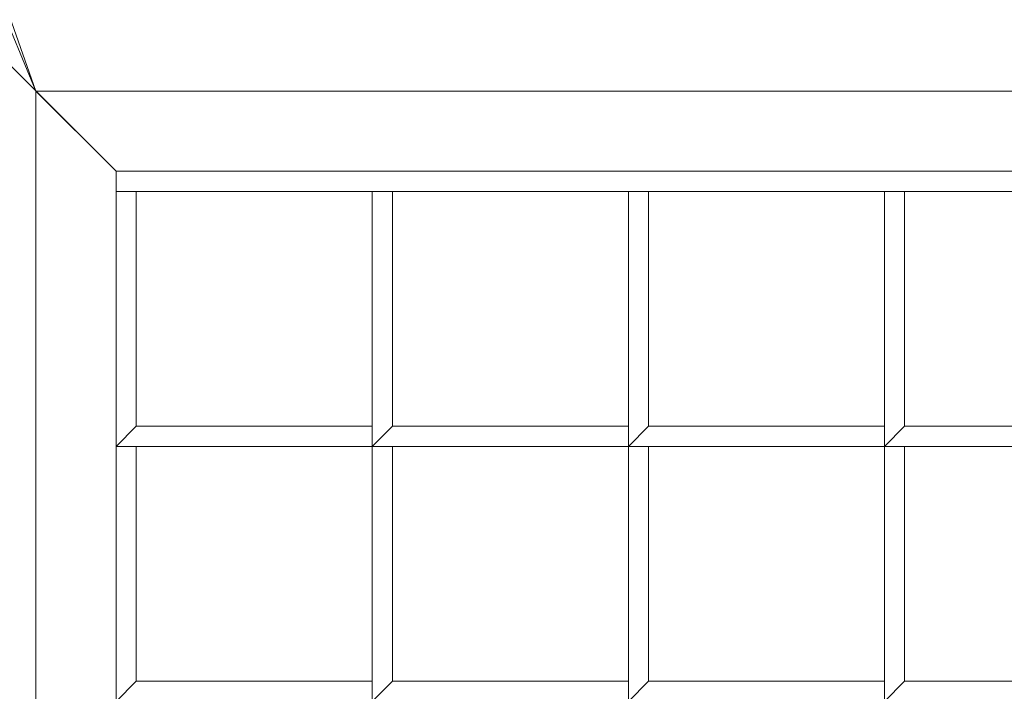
# Model space of a CAD drawing. Header units: inches. Extents: x 15 to 638, y -384 to 556.
# Tile 263 of 656: x 58.2 to 61.26, y 373.76 to 375.85. Entities that reach past the tile are written whole.
import ezdxf

# ---------------------------------------------------------------- set-up
doc = ezdxf.new("R2010")
doc.units = ezdxf.units.IN
doc.header["$MEASUREMENT"] = 0
for name, color, linetype, lineweight in [('A-CLNG', 13, 'Continuous', 9), ('A-FLOR', 192, 'Continuous', 9), ('A-ROOF', 132, 'Continuous', 9), ('M-EQPM', 90, 'Continuous', 9)]:
    doc.layers.add(name, color=color, linetype=linetype, lineweight=lineweight)

# ---------------------------------------------------------------- blocks, each defined once
blk = doc.blocks.new('Air Grill - 8_ x 16_-5608466-_3D_')
at = {"layer": 'M-EQPM'}
mesh = blk.add_polyface(dxfattribs=at)
corners = [(5.5, 9.5, 96), (-5.5, 9.5, 96), (-5.5, -9.5, 96), (5.5, -9.5, 96), (4, -8, 96), (-4, -8, 96), (-4, 8, 96), (4, 8, 96)]
mesh.append_faces([[corners[k] for k in face] for face in [(2, 5, 6, 1), (1, 6, 7, 0)]], dxfattribs={"vtx0": -1, "vtx2": -1})
mesh.append_faces([[corners[k] for k in face] for face in [(4, 5, 2, 3), (7, 4, 3, 0)]], dxfattribs={"vtx1": -1, "vtx3": -1})
mesh = blk.add_polyface(dxfattribs=at)
corners = [(5, -9, 95.75), (-5, -9, 95.75), (-5, 9, 95.75), (5, 9, 95.75), (4, 8, 95.75), (-4, 8, 95.75), (-4, -8, 95.75), (4, -8, 95.75)]
mesh.append_faces([[corners[k] for k in face] for face in [(2, 5, 6, 1), (1, 6, 7, 0)]], dxfattribs={"vtx0": -1, "vtx2": -1})
mesh.append_faces([[corners[k] for k in face] for face in [(4, 5, 2, 3), (7, 4, 3, 0)]], dxfattribs={"vtx1": -1, "vtx3": -1})
mesh = blk.add_polyface(dxfattribs=at)
corners = [(4.25, 8.25, 100), (-4.25, 8.25, 100), (-4.25, -8.25, 100), (4.25, -8.25, 100), (4, 8, 100), (4, -8, 100), (-4, -8, 100), (-4, 8, 100)]
mesh.append_faces([[corners[k] for k in face] for face in [(1, 7, 4, 0), (0, 4, 5, 3)]], dxfattribs={"vtx0": -1, "vtx2": -1})
mesh.append_faces([[corners[k] for k in face] for face in [(6, 7, 1, 2), (5, 6, 2, 3)]], dxfattribs={"vtx1": -1, "vtx3": -1})
mesh = blk.add_polyface(dxfattribs=at)
corners = [(4.25, 8.25, 96), (4.25, -8.25, 96), (-4.25, -8.25, 96), (-4.25, 8.25, 96), (4, 8, 96), (-4, 8, 96), (-4, -8, 96), (4, -8, 96)]
mesh.append_faces([[corners[k] for k in face] for face in [(2, 6, 7, 1), (1, 7, 4, 0)]], dxfattribs={"vtx0": -1, "vtx2": -1})
mesh.append_faces([[corners[k] for k in face] for face in [(5, 6, 2, 3), (4, 5, 3, 0)]], dxfattribs={"vtx1": -1, "vtx3": -1})
mesh = blk.add_polyface(dxfattribs=at)
corners = [(4.25, 8.25, 100), (4.25, 8.25, 96), (-4.25, 8.25, 96), (-4.25, 8.25, 100)]
mesh.append_faces([[corners[k] for k in face] for face in [(0, 1, 2, 3)]])
mesh = blk.add_polyface(dxfattribs=at)
corners = [(4.25, -8.25, 100), (4.25, -8.25, 96), (4.25, 8.25, 96), (4.25, 8.25, 100)]
mesh.append_faces([[corners[k] for k in face] for face in [(0, 1, 2, 3)]])
mesh = blk.add_polyface(dxfattribs=at)
corners = [(-4, -8, 96.75), (4, -8, 96.75), (4, 8, 96.75), (3.9375, 8, 96.75), (3.9375, -7.9375, 96.75), (-4, -7.9375, 96.75)]
mesh.append_faces([[corners[k] for k in face] for face in [(2, 3, 4, 1)]], dxfattribs={"vtx2": -1})
mesh.append_faces([[corners[k] for k in face] for face in [(4, 5, 0, 1)]], dxfattribs={"vtx3": -1})
mesh = blk.add_polyface(dxfattribs=at)
corners = [(-4, -8, 96), (-4, -7.9375, 96), (3.9375, -7.9375, 96), (3.9375, 8, 96), (4, 8, 96), (4, -8, 96)]
mesh.append_faces([[corners[k] for k in face] for face in [(0, 1, 2, 5)]], dxfattribs={"vtx2": -1})
mesh.append_faces([[corners[k] for k in face] for face in [(2, 3, 4, 5)]], dxfattribs={"vtx3": -1})
mesh = blk.add_polyface(dxfattribs=at)
corners = [(-4, 8, 95.75), (4, 8, 95.75), (4, 8, 96), (-4, 8, 96)]
mesh.append_faces([[corners[k] for k in face] for face in [(0, 1, 2, 3)]])
mesh = blk.add_polyface(dxfattribs=at)
corners = [(-4, 8, 100), (-4, 8, 96), (4, 8, 96), (4, 8, 100)]
mesh.append_faces([[corners[k] for k in face] for face in [(0, 1, 2, 3)]])
mesh = blk.add_polyface(dxfattribs=at)
corners = [(2.35, 8, 97), (2.35, 7.2031, 97), (2.4125, 7.2031, 97), (2.4125, 7.9375, 97), (3.1437, 7.9375, 97), (3.1437, 8, 97)]
mesh.append_faces([[corners[k] for k in face] for face in [(1, 2, 3, 0)]], dxfattribs={"vtx2": -1})
mesh.append_faces([[corners[k] for k in face] for face in [(3, 4, 5, 0)]], dxfattribs={"vtx3": -1})
mesh = blk.add_polyface(dxfattribs=at)
corners = [(2.35, 8, 96), (3.1437, 8, 96), (3.1437, 7.9375, 96), (2.4125, 7.9375, 96), (2.4125, 7.2031, 96), (2.35, 7.2031, 96)]
mesh.append_faces([[corners[k] for k in face] for face in [(1, 2, 3, 0)]], dxfattribs={"vtx2": -1})
mesh.append_faces([[corners[k] for k in face] for face in [(3, 4, 5, 0)]], dxfattribs={"vtx3": -1})
mesh = blk.add_polyface(dxfattribs=at)
corners = [(3.1437, 8, 97), (3.1437, 8, 96), (2.35, 8, 96), (2.35, 8, 97)]
mesh.append_faces([[corners[k] for k in face] for face in [(0, 1, 2, 3)]])
mesh = blk.add_polyface(dxfattribs=at)
corners = [(3.1437, 7.9375, 97), (3.1437, 7.9375, 96), (3.1437, 8, 96), (3.1437, 8, 97)]
mesh.append_faces([[corners[k] for k in face] for face in [(0, 1, 2, 3)]])
mesh = blk.add_polyface(dxfattribs=at)
corners = [(3.1437, 8, 97), (3.1437, 7.2031, 97), (3.2063, 7.2031, 97), (3.2063, 7.9375, 97), (3.9375, 7.9375, 97), (3.9375, 8, 97)]
mesh.append_faces([[corners[k] for k in face] for face in [(1, 2, 3, 0)]], dxfattribs={"vtx2": -1})
mesh.append_faces([[corners[k] for k in face] for face in [(3, 4, 5, 0)]], dxfattribs={"vtx3": -1})
mesh = blk.add_polyface(dxfattribs=at)
corners = [(3.1437, 8, 96), (3.9375, 8, 96), (3.9375, 7.9375, 96), (3.2063, 7.9375, 96), (3.2063, 7.2031, 96), (3.1437, 7.2031, 96)]
mesh.append_faces([[corners[k] for k in face] for face in [(1, 2, 3, 0)]], dxfattribs={"vtx2": -1})
mesh.append_faces([[corners[k] for k in face] for face in [(3, 4, 5, 0)]], dxfattribs={"vtx3": -1})
mesh = blk.add_polyface(dxfattribs=at)
corners = [(3.1437, 8, 97), (3.1437, 8, 96), (3.1437, 7.2031, 96), (3.1437, 7.2031, 97)]
mesh.append_faces([[corners[k] for k in face] for face in [(0, 1, 2, 3)]])
mesh = blk.add_polyface(dxfattribs=at)
corners = [(3.9375, 8, 97), (3.9375, 8, 96), (3.1437, 8, 96), (3.1437, 8, 97)]
mesh.append_faces([[corners[k] for k in face] for face in [(0, 1, 2, 3)]])
mesh = blk.add_polyface(dxfattribs=at)
corners = [(3.9375, 7.9375, 97), (3.9375, 7.9375, 96), (3.9375, 8, 96), (3.9375, 8, 97)]
mesh.append_faces([[corners[k] for k in face] for face in [(0, 1, 2, 3)]])
mesh = blk.add_polyface(dxfattribs=at)
corners = [(3.9375, 8, 96.75), (3.9375, 8, 96), (3.9375, -7.9375, 96), (3.9375, -7.9375, 96.75)]
mesh.append_faces([[corners[k] for k in face] for face in [(0, 1, 2, 3)]])
mesh = blk.add_polyface(dxfattribs=at)
corners = [(4, 8, 96.75), (4, 8, 96), (3.9375, 8, 96), (3.9375, 8, 96.75)]
mesh.append_faces([[corners[k] for k in face] for face in [(0, 1, 2, 3)]])
mesh = blk.add_polyface(dxfattribs=at)
corners = [(4, -8, 96.75), (4, -8, 96), (4, 8, 96), (4, 8, 96.75)]
mesh.append_faces([[corners[k] for k in face] for face in [(0, 1, 2, 3)]])
mesh = blk.add_polyface(dxfattribs=at)
corners = [(4, 8, 95.75), (4, -8, 95.75), (4, -8, 96), (4, 8, 96)]
mesh.append_faces([[corners[k] for k in face] for face in [(0, 1, 2, 3)]])
mesh = blk.add_polyface(dxfattribs=at)
corners = [(4, 8, 100), (4, 8, 96), (4, -8, 96), (4, -8, 100)]
mesh.append_faces([[corners[k] for k in face] for face in [(0, 1, 2, 3)]])
mesh = blk.add_polyface(dxfattribs=at)
corners = [(2.4125, 7.2031, 97), (2.4125, 7.2031, 96), (2.4125, 7.9375, 96), (2.4125, 7.9375, 97)]
mesh.append_faces([[corners[k] for k in face] for face in [(0, 1, 2, 3)]])
mesh = blk.add_polyface(dxfattribs=at)
corners = [(2.4125, 7.9375, 97), (2.4125, 7.9375, 96), (3.1437, 7.9375, 96), (3.1437, 7.9375, 97)]
mesh.append_faces([[corners[k] for k in face] for face in [(0, 1, 2, 3)]])
mesh = blk.add_polyface(dxfattribs=at)
corners = [(3.2063, 7.2031, 97), (3.2063, 7.2031, 96), (3.2063, 7.9375, 96), (3.2063, 7.9375, 97)]
mesh.append_faces([[corners[k] for k in face] for face in [(0, 1, 2, 3)]])
mesh = blk.add_polyface(dxfattribs=at)
corners = [(3.2063, 7.9375, 97), (3.2063, 7.9375, 96), (3.9375, 7.9375, 96), (3.9375, 7.9375, 97)]
mesh.append_faces([[corners[k] for k in face] for face in [(0, 1, 2, 3)]])
mesh = blk.add_polyface(dxfattribs=at)
corners = [(2.35, 7.2031, 97), (2.35, 6.4063, 97), (2.4125, 6.4063, 97), (2.4125, 7.1406, 97), (3.1437, 7.1406, 97), (3.1437, 7.2031, 97)]
mesh.append_faces([[corners[k] for k in face] for face in [(1, 2, 3, 0)]], dxfattribs={"vtx2": -1})
mesh.append_faces([[corners[k] for k in face] for face in [(3, 4, 5, 0)]], dxfattribs={"vtx3": -1})
mesh = blk.add_polyface(dxfattribs=at)
corners = [(2.35, 7.2031, 96), (3.1437, 7.2031, 96), (3.1437, 7.1406, 96), (2.4125, 7.1406, 96), (2.4125, 6.4063, 96), (2.35, 6.4063, 96)]
mesh.append_faces([[corners[k] for k in face] for face in [(1, 2, 3, 0)]], dxfattribs={"vtx2": -1})
mesh.append_faces([[corners[k] for k in face] for face in [(3, 4, 5, 0)]], dxfattribs={"vtx3": -1})
mesh = blk.add_polyface(dxfattribs=at)
corners = [(3.1437, 7.2031, 97), (3.1437, 7.2031, 96), (2.35, 7.2031, 96), (2.35, 7.2031, 97)]
mesh.append_faces([[corners[k] for k in face] for face in [(0, 1, 2, 3)]])
mesh = blk.add_polyface(dxfattribs=at)
corners = [(2.35, 7.2031, 97), (2.35, 7.2031, 96), (2.4125, 7.2031, 96), (2.4125, 7.2031, 97)]
mesh.append_faces([[corners[k] for k in face] for face in [(0, 1, 2, 3)]])
mesh = blk.add_polyface(dxfattribs=at)
corners = [(3.1437, 7.1406, 97), (3.1437, 7.1406, 96), (3.1437, 7.2031, 96), (3.1437, 7.2031, 97)]
mesh.append_faces([[corners[k] for k in face] for face in [(0, 1, 2, 3)]])
mesh = blk.add_polyface(dxfattribs=at)
corners = [(3.1437, 7.2031, 97), (3.1437, 6.4063, 97), (3.2063, 6.4063, 97), (3.2063, 7.1406, 97), (3.9375, 7.1406, 97), (3.9375, 7.2031, 97)]
mesh.append_faces([[corners[k] for k in face] for face in [(1, 2, 3, 0)]], dxfattribs={"vtx2": -1})
mesh.append_faces([[corners[k] for k in face] for face in [(3, 4, 5, 0)]], dxfattribs={"vtx3": -1})
mesh = blk.add_polyface(dxfattribs=at)
corners = [(3.1437, 7.2031, 96), (3.9375, 7.2031, 96), (3.9375, 7.1406, 96), (3.2063, 7.1406, 96), (3.2063, 6.4063, 96), (3.1437, 6.4063, 96)]
mesh.append_faces([[corners[k] for k in face] for face in [(1, 2, 3, 0)]], dxfattribs={"vtx2": -1})
mesh.append_faces([[corners[k] for k in face] for face in [(3, 4, 5, 0)]], dxfattribs={"vtx3": -1})
mesh = blk.add_polyface(dxfattribs=at)
corners = [(3.1437, 7.2031, 97), (3.1437, 7.2031, 96), (3.1437, 6.4063, 96), (3.1437, 6.4063, 97)]
mesh.append_faces([[corners[k] for k in face] for face in [(0, 1, 2, 3)]])
mesh = blk.add_polyface(dxfattribs=at)
corners = [(3.9375, 7.2031, 97), (3.9375, 7.2031, 96), (3.1437, 7.2031, 96), (3.1437, 7.2031, 97)]
mesh.append_faces([[corners[k] for k in face] for face in [(0, 1, 2, 3)]])
mesh = blk.add_polyface(dxfattribs=at)
corners = [(3.1437, 7.2031, 97), (3.1437, 7.2031, 96), (3.2063, 7.2031, 96), (3.2063, 7.2031, 97)]
mesh.append_faces([[corners[k] for k in face] for face in [(0, 1, 2, 3)]])
mesh = blk.add_polyface(dxfattribs=at)
corners = [(3.9375, 7.1406, 97), (3.9375, 7.1406, 96), (3.9375, 7.2031, 96), (3.9375, 7.2031, 97)]
mesh.append_faces([[corners[k] for k in face] for face in [(0, 1, 2, 3)]])
mesh = blk.add_polyface(dxfattribs=at)
corners = [(2.4125, 6.4063, 97), (2.4125, 6.4063, 96), (2.4125, 7.1406, 96), (2.4125, 7.1406, 97)]
mesh.append_faces([[corners[k] for k in face] for face in [(0, 1, 2, 3)]])
mesh = blk.add_polyface(dxfattribs=at)
corners = [(2.4125, 7.1406, 97), (2.4125, 7.1406, 96), (3.1437, 7.1406, 96), (3.1437, 7.1406, 97)]
mesh.append_faces([[corners[k] for k in face] for face in [(0, 1, 2, 3)]])
mesh = blk.add_polyface(dxfattribs=at)
corners = [(3.2063, 6.4063, 97), (3.2063, 6.4063, 96), (3.2063, 7.1406, 96), (3.2063, 7.1406, 97)]
mesh.append_faces([[corners[k] for k in face] for face in [(0, 1, 2, 3)]])
mesh = blk.add_polyface(dxfattribs=at)
corners = [(3.2063, 7.1406, 97), (3.2063, 7.1406, 96), (3.9375, 7.1406, 96), (3.9375, 7.1406, 97)]
mesh.append_faces([[corners[k] for k in face] for face in [(0, 1, 2, 3)]])
mesh = blk.add_polyface(dxfattribs=at)
corners = [(2.35, 6.4063, 97), (2.35, 6.4063, 96), (2.4125, 6.4063, 96), (2.4125, 6.4063, 97)]
mesh.append_faces([[corners[k] for k in face] for face in [(0, 1, 2, 3)]])
mesh = blk.add_polyface(dxfattribs=at)
corners = [(2.35, 6.4063, 97), (2.35, 5.6094, 97), (2.4125, 5.6094, 97), (2.4125, 6.3437, 97), (3.1437, 6.3437, 97), (3.1437, 6.4063, 97)]
mesh.append_faces([[corners[k] for k in face] for face in [(1, 2, 3, 0)]], dxfattribs={"vtx2": -1})
mesh.append_faces([[corners[k] for k in face] for face in [(3, 4, 5, 0)]], dxfattribs={"vtx3": -1})
mesh = blk.add_polyface(dxfattribs=at)
corners = [(2.35, 6.4063, 96), (3.1437, 6.4063, 96), (3.1437, 6.3437, 96), (2.4125, 6.3437, 96), (2.4125, 5.6094, 96), (2.35, 5.6094, 96)]
mesh.append_faces([[corners[k] for k in face] for face in [(1, 2, 3, 0)]], dxfattribs={"vtx2": -1})
mesh.append_faces([[corners[k] for k in face] for face in [(3, 4, 5, 0)]], dxfattribs={"vtx3": -1})
mesh = blk.add_polyface(dxfattribs=at)
corners = [(3.1437, 6.4063, 97), (3.1437, 6.4063, 96), (2.35, 6.4063, 96), (2.35, 6.4063, 97)]
mesh.append_faces([[corners[k] for k in face] for face in [(0, 1, 2, 3)]])
mesh = blk.add_polyface(dxfattribs=at)
corners = [(3.1437, 6.4063, 97), (3.1437, 6.4063, 96), (3.2063, 6.4063, 96), (3.2063, 6.4063, 97)]
mesh.append_faces([[corners[k] for k in face] for face in [(0, 1, 2, 3)]])
mesh = blk.add_polyface(dxfattribs=at)
corners = [(3.1437, 6.3437, 97), (3.1437, 6.3437, 96), (3.1437, 6.4063, 96), (3.1437, 6.4063, 97)]
mesh.append_faces([[corners[k] for k in face] for face in [(0, 1, 2, 3)]])
mesh = blk.add_polyface(dxfattribs=at)
corners = [(3.1437, 6.4063, 97), (3.1437, 5.6094, 97), (3.2063, 5.6094, 97), (3.2063, 6.3437, 97), (3.9375, 6.3437, 97), (3.9375, 6.4063, 97)]
mesh.append_faces([[corners[k] for k in face] for face in [(1, 2, 3, 0)]], dxfattribs={"vtx2": -1})
mesh.append_faces([[corners[k] for k in face] for face in [(3, 4, 5, 0)]], dxfattribs={"vtx3": -1})
mesh = blk.add_polyface(dxfattribs=at)
corners = [(3.1437, 6.4063, 96), (3.9375, 6.4063, 96), (3.9375, 6.3437, 96), (3.2063, 6.3437, 96), (3.2063, 5.6094, 96), (3.1437, 5.6094, 96)]
mesh.append_faces([[corners[k] for k in face] for face in [(1, 2, 3, 0)]], dxfattribs={"vtx2": -1})
mesh.append_faces([[corners[k] for k in face] for face in [(3, 4, 5, 0)]], dxfattribs={"vtx3": -1})
mesh = blk.add_polyface(dxfattribs=at)
corners = [(3.1437, 6.4063, 97), (3.1437, 6.4063, 96), (3.1437, 5.6094, 96), (3.1437, 5.6094, 97)]
mesh.append_faces([[corners[k] for k in face] for face in [(0, 1, 2, 3)]])
mesh = blk.add_polyface(dxfattribs=at)
corners = [(3.9375, 6.4063, 97), (3.9375, 6.4063, 96), (3.1437, 6.4063, 96), (3.1437, 6.4063, 97)]
mesh.append_faces([[corners[k] for k in face] for face in [(0, 1, 2, 3)]])
mesh = blk.add_polyface(dxfattribs=at)
corners = [(3.9375, 6.3437, 97), (3.9375, 6.3437, 96), (3.9375, 6.4063, 96), (3.9375, 6.4063, 97)]
mesh.append_faces([[corners[k] for k in face] for face in [(0, 1, 2, 3)]])
mesh = blk.add_polyface(dxfattribs=at)
corners = [(2.4125, 5.6094, 97), (2.4125, 5.6094, 96), (2.4125, 6.3437, 96), (2.4125, 6.3437, 97)]
mesh.append_faces([[corners[k] for k in face] for face in [(0, 1, 2, 3)]])
mesh = blk.add_polyface(dxfattribs=at)
corners = [(2.4125, 6.3437, 97), (2.4125, 6.3437, 96), (3.1437, 6.3437, 96), (3.1437, 6.3437, 97)]
mesh.append_faces([[corners[k] for k in face] for face in [(0, 1, 2, 3)]])
mesh = blk.add_polyface(dxfattribs=at)
corners = [(3.2063, 5.6094, 97), (3.2063, 5.6094, 96), (3.2063, 6.3437, 96), (3.2063, 6.3437, 97)]
mesh.append_faces([[corners[k] for k in face] for face in [(0, 1, 2, 3)]])
mesh = blk.add_polyface(dxfattribs=at)
corners = [(3.2063, 6.3437, 97), (3.2063, 6.3437, 96), (3.9375, 6.3437, 96), (3.9375, 6.3437, 97)]
mesh.append_faces([[corners[k] for k in face] for face in [(0, 1, 2, 3)]])
mesh = blk.add_polyface(dxfattribs=at)
corners = [(2.35, 5.6094, 97), (2.35, 5.6094, 96), (2.4125, 5.6094, 96), (2.4125, 5.6094, 97)]
mesh.append_faces([[corners[k] for k in face] for face in [(0, 1, 2, 3)]])
mesh = blk.add_polyface(dxfattribs=at)
corners = [(2.35, 5.6094, 97), (2.35, 4.8125, 97), (2.4125, 4.8125, 97), (2.4125, 5.5469, 97), (3.1437, 5.5469, 97), (3.1437, 5.6094, 97)]
mesh.append_faces([[corners[k] for k in face] for face in [(1, 2, 3, 0)]], dxfattribs={"vtx2": -1})
mesh.append_faces([[corners[k] for k in face] for face in [(3, 4, 5, 0)]], dxfattribs={"vtx3": -1})
mesh = blk.add_polyface(dxfattribs=at)
corners = [(2.35, 5.6094, 96), (3.1437, 5.6094, 96), (3.1437, 5.5469, 96), (2.4125, 5.5469, 96), (2.4125, 4.8125, 96), (2.35, 4.8125, 96)]
mesh.append_faces([[corners[k] for k in face] for face in [(1, 2, 3, 0)]], dxfattribs={"vtx2": -1})
mesh.append_faces([[corners[k] for k in face] for face in [(3, 4, 5, 0)]], dxfattribs={"vtx3": -1})
mesh = blk.add_polyface(dxfattribs=at)
corners = [(3.1437, 5.6094, 97), (3.1437, 5.6094, 96), (2.35, 5.6094, 96), (2.35, 5.6094, 97)]
mesh.append_faces([[corners[k] for k in face] for face in [(0, 1, 2, 3)]])
mesh = blk.add_polyface(dxfattribs=at)
corners = [(3.1437, 5.6094, 97), (3.1437, 5.6094, 96), (3.2063, 5.6094, 96), (3.2063, 5.6094, 97)]
mesh.append_faces([[corners[k] for k in face] for face in [(0, 1, 2, 3)]])
mesh = blk.add_polyface(dxfattribs=at)
corners = [(3.1437, 5.5469, 97), (3.1437, 5.5469, 96), (3.1437, 5.6094, 96), (3.1437, 5.6094, 97)]
mesh.append_faces([[corners[k] for k in face] for face in [(0, 1, 2, 3)]])
mesh = blk.add_polyface(dxfattribs=at)
corners = [(3.1437, 5.6094, 97), (3.1437, 4.8125, 97), (3.2063, 4.8125, 97), (3.2063, 5.5469, 97), (3.9375, 5.5469, 97), (3.9375, 5.6094, 97)]
mesh.append_faces([[corners[k] for k in face] for face in [(1, 2, 3, 0)]], dxfattribs={"vtx2": -1})
mesh.append_faces([[corners[k] for k in face] for face in [(3, 4, 5, 0)]], dxfattribs={"vtx3": -1})
mesh = blk.add_polyface(dxfattribs=at)
corners = [(3.1437, 5.6094, 96), (3.9375, 5.6094, 96), (3.9375, 5.5469, 96), (3.2063, 5.5469, 96), (3.2063, 4.8125, 96), (3.1437, 4.8125, 96)]
mesh.append_faces([[corners[k] for k in face] for face in [(1, 2, 3, 0)]], dxfattribs={"vtx2": -1})
mesh.append_faces([[corners[k] for k in face] for face in [(3, 4, 5, 0)]], dxfattribs={"vtx3": -1})
mesh = blk.add_polyface(dxfattribs=at)
corners = [(3.1437, 5.6094, 97), (3.1437, 5.6094, 96), (3.1437, 4.8125, 96), (3.1437, 4.8125, 97)]
mesh.append_faces([[corners[k] for k in face] for face in [(0, 1, 2, 3)]])
mesh = blk.add_polyface(dxfattribs=at)
corners = [(3.9375, 5.6094, 97), (3.9375, 5.6094, 96), (3.1437, 5.6094, 96), (3.1437, 5.6094, 97)]
mesh.append_faces([[corners[k] for k in face] for face in [(0, 1, 2, 3)]])
mesh = blk.add_polyface(dxfattribs=at)
corners = [(3.9375, 5.5469, 97), (3.9375, 5.5469, 96), (3.9375, 5.6094, 96), (3.9375, 5.6094, 97)]
mesh.append_faces([[corners[k] for k in face] for face in [(0, 1, 2, 3)]])
mesh = blk.add_polyface(dxfattribs=at)
corners = [(2.4125, 4.8125, 97), (2.4125, 4.8125, 96), (2.4125, 5.5469, 96), (2.4125, 5.5469, 97)]
mesh.append_faces([[corners[k] for k in face] for face in [(0, 1, 2, 3)]])
mesh = blk.add_polyface(dxfattribs=at)
corners = [(2.4125, 5.5469, 97), (2.4125, 5.5469, 96), (3.1437, 5.5469, 96), (3.1437, 5.5469, 97)]
mesh.append_faces([[corners[k] for k in face] for face in [(0, 1, 2, 3)]])
mesh = blk.add_polyface(dxfattribs=at)
corners = [(3.2063, 4.8125, 97), (3.2063, 4.8125, 96), (3.2063, 5.5469, 96), (3.2063, 5.5469, 97)]
mesh.append_faces([[corners[k] for k in face] for face in [(0, 1, 2, 3)]])
mesh = blk.add_polyface(dxfattribs=at)
corners = [(3.2063, 5.5469, 97), (3.2063, 5.5469, 96), (3.9375, 5.5469, 96), (3.9375, 5.5469, 97)]
mesh.append_faces([[corners[k] for k in face] for face in [(0, 1, 2, 3)]])

msp = doc.modelspace()

# ---------------------------------------------------------------- block references
at = {"layer": 'M-EQPM', "rotation": 89.9999999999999}
msp.add_blockref('Air Grill - 8_ x 16_-5608466-_3D_', (66.5, 371.375, 12), dxfattribs=at)

# ---------------------------------------------------------------- meshes
at = {"layer": 'A-CLNG'}
mesh = msp.add_polyface(dxfattribs=at)
corners = [(91.4919, 444.875, 110.0472), (33.9919, 444.875, 110.0472), (33.9919, 275.5, 110.0472), (91.4919, 275.5, 110.0472), (58.25, 375.625, 110.0472), (74.75, 375.625, 110.0472), (74.75, 367.125, 110.0472), (58.25, 367.125, 110.0472)]
mesh.append_faces([[corners[k] for k in face] for face in [(0, 5, 6, 3), (3, 6, 7, 2)]], dxfattribs={"vtx0": -1, "vtx2": -1})
mesh.append_faces([[corners[k] for k in face] for face in [(4, 5, 0, 1), (7, 4, 1, 2)]], dxfattribs={"vtx1": -1, "vtx3": -1})
mesh = msp.add_polyface(dxfattribs=at)
corners = [(33.9919, 444.875, 108), (91.4919, 444.875, 108), (91.4919, 275.5, 108), (33.9919, 275.5, 108), (90.7419, 359.125, 108), (44.7419, 359.125, 108), (44.7419, 349.125, 108), (90.7419, 349.125, 108), (90.7419, 430.375, 108), (44.7419, 430.375, 108), (44.7419, 408.375, 108), (90.7419, 408.375, 108), (74.75, 375.625, 108), (58.25, 375.625, 108), (58.25, 367.125, 108), (74.75, 367.125, 108)]
mesh.append_faces([[corners[k] for k in face] for face in [(12, 11, 4, 15)]], dxfattribs={"vtx0": -1, "vtx1": -1, "vtx2": -1})
mesh.append_faces([[corners[k] for k in face] for face in [(5, 10, 13, 14)]], dxfattribs={"vtx0": -1, "vtx1": -1, "vtx3": -1})
mesh.append_faces([[corners[k] for k in face] for face in [(9, 0, 1, 8), (5, 14, 15, 4), (2, 7, 4, 1)]], dxfattribs={"vtx0": -1, "vtx2": -1})
mesh.append_faces([[corners[k] for k in face] for face in [(0, 9, 10, 5)]], dxfattribs={"vtx0": -1, "vtx2": -1, "vtx3": -1})
mesh.append_faces([[corners[k] for k in face] for face in [(11, 8, 1, 4)]], dxfattribs={"vtx1": -1, "vtx2": -1, "vtx3": -1})
mesh.append_faces([[corners[k] for k in face] for face in [(12, 13, 10, 11), (2, 3, 6, 7), (5, 6, 3, 0)]], dxfattribs={"vtx1": -1, "vtx3": -1})
mesh = msp.add_polyface(dxfattribs=at)
corners = [(58.25, 375.625, 108), (74.75, 375.625, 108), (74.75, 375.625, 110.0472), (58.25, 375.625, 110.0472)]
mesh.append_faces([[corners[k] for k in face] for face in [(0, 1, 2, 3)]])
mesh = msp.add_polyface(dxfattribs=at)
corners = [(58.25, 375.625, 110.0472), (58.25, 367.125, 110.0472), (58.25, 367.125, 108), (58.25, 375.625, 108)]
mesh.append_faces([[corners[k] for k in face] for face in [(0, 1, 2, 3)]])
at = {"layer": 'A-FLOR'}
mesh = msp.add_polyface(dxfattribs=at)
corners = [(34.9919, -40.32, -2), (35.9919, -40.32, -2), (35.9919, 270, -2), (33.9919, 270, -2), (33.9919, 351, -2), (31.9919, 351, -2), (31.9919, 443, -2), (171.25, 443, -2), (171.25, 444, -2), (478.25, 444, -2), (478.25, 445.5, -2), (612, 445.5, -2), (612, 273.5, -2), (610, 273.5, -2), (610, -38.57, -2), (614.75, -38.57, -2), (614.75, -307.5, -2), (528, -307.5, -2), (528, -314.25, -2), (184.75, -314.25, -2), (184.75, -279.55, -2), (109.75, -279.55, -2), (109.75, -229.75, -2), (132.5, -229.75, -2), (132.5, -176.25, -2), (34.9919, -176.25, -2)]
mesh.append_faces([[corners[k] for k in face] for face in [(14, 17, 24)]], dxfattribs={"vtx0": -1, "vtx1": -1, "vtx2": -1})
mesh.append_faces([[corners[k] for k in face] for face in [(20, 23, 24, 17)]], dxfattribs={"vtx0": -1, "vtx2": -1, "vtx3": -1})
mesh.append_faces([[corners[k] for k in face] for face in [(19, 20, 17, 18)]], dxfattribs={"vtx1": -1})
mesh.append_faces([[corners[k] for k in face] for face in [(1, 2, 14, 24), (13, 14, 2, 7)]], dxfattribs={"vtx1": -1, "vtx2": -1, "vtx3": -1})
mesh.append_faces([[corners[k] for k in face] for face in [(25, 0, 1, 24), (21, 22, 23, 20), (9, 10, 11)]], dxfattribs={"vtx2": -1})
mesh.append_faces([[corners[k] for k in face] for face in [(2, 3, 4, 7), (7, 8, 9, 13), (11, 12, 13, 9)]], dxfattribs={"vtx2": -1, "vtx3": -1})
mesh.append_faces([[corners[k] for k in face] for face in [(4, 5, 6, 7), (14, 15, 16, 17)]], dxfattribs={"vtx3": -1})
mesh = msp.add_polyface(dxfattribs=at)
corners = [(34.9919, -40.32), (34.9919, -176.25), (132.5, -176.25), (132.5, -229.75), (109.75, -229.75), (109.75, -279.55), (184.75, -279.55), (184.75, -314.25), (528, -314.25), (528, -307.5), (614.75, -307.5), (614.75, -38.57), (610, -38.57), (610, 273.5), (612, 273.5), (612, 445.5), (478.25, 445.5), (478.25, 444), (171.25, 444), (171.25, 443), (31.9919, 443), (31.9919, 351), (33.9919, 351), (33.9919, 270), (35.9919, 270), (35.9919, -40.32)]
mesh.append_faces([[corners[k] for k in face] for face in [(9, 6, 7, 8)]], dxfattribs={"vtx0": -1})
mesh.append_faces([[corners[k] for k in face] for face in [(3, 6, 2)]], dxfattribs={"vtx0": -1, "vtx1": -1})
mesh.append_faces([[corners[k] for k in face] for face in [(2, 6, 9, 12)]], dxfattribs={"vtx0": -1, "vtx1": -1, "vtx2": -1, "vtx3": -1})
mesh.append_faces([[corners[k] for k in face] for face in [(24, 12, 13, 19), (12, 24, 25, 2)]], dxfattribs={"vtx0": -1, "vtx2": -1, "vtx3": -1})
mesh.append_faces([[corners[k] for k in face] for face in [(16, 17, 15)]], dxfattribs={"vtx1": -1})
mesh.append_faces([[corners[k] for k in face] for face in [(10, 11, 12, 9), (20, 21, 22, 19)]], dxfattribs={"vtx2": -1})
mesh.append_faces([[corners[k] for k in face] for face in [(13, 14, 15, 17), (17, 18, 19, 13), (22, 23, 24, 19)]], dxfattribs={"vtx2": -1, "vtx3": -1})
mesh.append_faces([[corners[k] for k in face] for face in [(3, 4, 5, 6), (25, 0, 1, 2)]], dxfattribs={"vtx3": -1})
at = {"layer": 'A-ROOF'}
mesh = msp.add_polyface(dxfattribs=at)
corners = [(614, 445.5, 132), (614, -33.5, 132), (33.9919, -33.5, 132), (33.9919, 445.5, 132)]
mesh.append_faces([[corners[k] for k in face] for face in [(0, 1, 2, 3)]])
mesh = msp.add_polyface(dxfattribs=at)
corners = [(33.9919, 445.5, 143.5), (33.9919, -33.5, 143.5), (614, -33.5, 143.5), (614, 445.5, 143.5)]
mesh.append_faces([[corners[k] for k in face] for face in [(0, 1, 2, 3)]])

doc.saveas('drawing.dxf')
